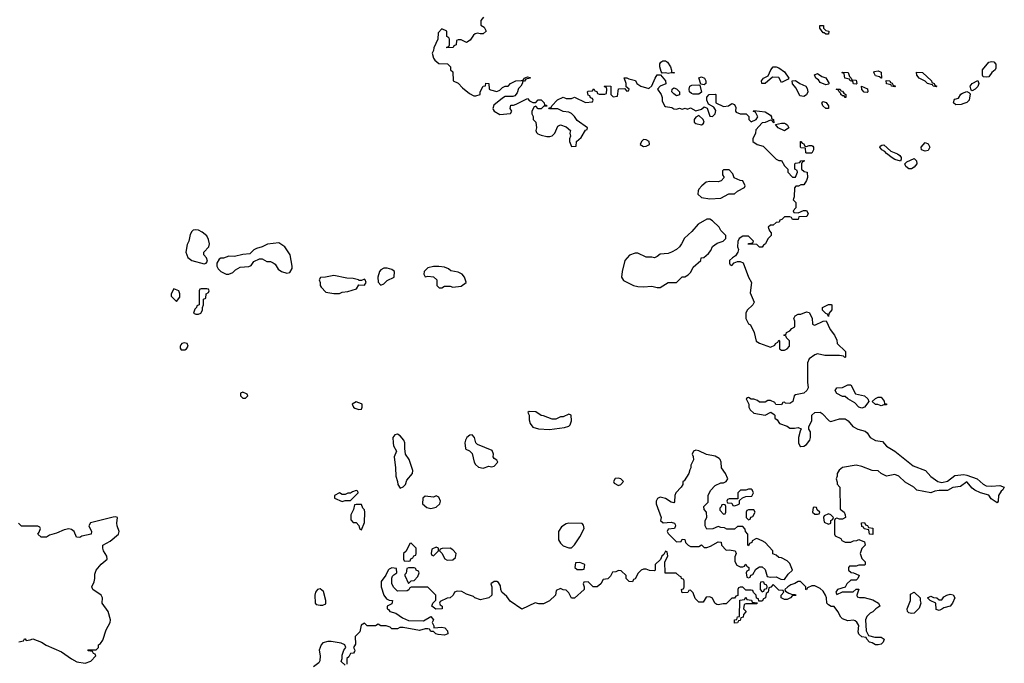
# Model space of a CAD drawing. Header units: inches. Extents: x 2601469 to 2753575, y 449403 to 582909.
# Tile 259 of 350: x 2681755 to 2688882, y 503836 to 508492. Entities that reach past the tile are written whole.
import ezdxf

# ---------------------------------------------------------------- set-up
doc = ezdxf.new("R2010")
doc.units = ezdxf.units.IN
doc.header["$MEASUREMENT"] = 0
doc.layers.add('C6580', color=7, linetype='Continuous')

msp = doc.modelspace()

# ---------------------------------------------------------------- linework, layer by layer
at = {"layer": 'C6580', "color": 4, "elevation": 4}
for points in [[(2685112, 508510), (2685092.7, 508487.3), (2685092.7, 508452.7), (2685116.9, 508436.9), (2685130.9, 508409.1), (2685110.7, 508389.3), (2685089.1, 508389.1), (2685070, 508395.3), (2685051.1, 508388.9), (2685039.6, 508380.4), (2685016.9, 508343.1), (2684990, 508328), (2684950, 508346), (2684930, 508346), (2684918, 508342), (2684914, 508310), (2684898, 508302), (2684894, 508290), (2684847.3, 508287.3), (2684847.3, 508292.7), (2684862, 508298), (2684866, 508310), (2684866, 508350), (2684862, 508362), (2684846, 508370), (2684846, 508410), (2684810, 508426), (2684783.6, 508396.4), (2684782, 508350), (2684752.7, 508287.3), (2684751.6, 508268.4), (2684742, 508250), (2684750, 508214), (2684759.6, 508199.6), (2684790, 508174), (2684852.7, 508172.7), (2684874, 508150), (2684874, 508130), (2684890, 508114), (2684894, 508050), (2684930, 508032), (2684959.6, 507999.6), (2685010, 507958), (2685042, 507942), (2685058, 507942), (2685088, 507952), (2685088, 507968), (2685098, 507990), (2685110, 508012), (2685126, 508014), (2685130, 508034), (2685152, 508030), (2685154, 507990), (2685163.6, 507983.6), (2685210, 507972), (2685230, 507982), (2685250, 508002), (2685270, 508011.3), (2685290, 508012), (2685308, 508030), (2685346, 508050), (2685387.3, 508052.7), (2685402, 508058), (2685406, 508070), (2685430, 508078), (2685450, 508074), (2685450, 508068.7), (2685418, 508062), (2685410, 508048), (2685394, 508046), (2685394, 508034), (2685382, 508010), (2685366, 507994), (2685356, 507964), (2685338, 507942), (2685323.6, 507936.4), (2685270, 507935.3), (2685250, 507924), (2685186, 507874), (2685178.8, 507850), (2685182, 507842), (2685190.7, 507830.7), (2685230, 507806), (2685307.3, 507812.7), (2685318, 507830), (2685306, 507850), (2685310, 507874), (2685330, 507874), (2685350, 507882), (2685430, 507922), (2685445.4, 507905.4), (2685470, 507892), (2685490, 507894), (2685508.4, 507911.6), (2685530, 507912), (2685552, 507890), (2685554, 507874), (2685566, 507874), (2685574, 507866), (2685550, 507866), (2685530, 507848), (2685508.4, 507848.4), (2685490, 507866), (2685478, 507862), (2685462, 507830), (2685462, 507810), (2685471.6, 507791.6), (2685472, 507770), (2685491.3, 507750), (2685496, 507710), (2685491.3, 507690), (2685496.9, 507676.9), (2685506.4, 507666.4), (2685530, 507656), (2685570, 507646), (2685593.6, 507646.4), (2685610, 507651.3), (2685628.7, 507670), (2685650, 507722), (2685670, 507732), (2685710, 507718), (2685742, 507690), (2685738, 507670), (2685742, 507650), (2685734, 507630), (2685734, 507610), (2685750, 507574), (2685782, 507578), (2685786, 507610), (2685820.4, 507639.6), (2685850, 507694), (2685862, 507698), (2685866, 507710), (2685790, 507764), (2685772, 507792), (2685750, 507814), (2685730, 507824), (2685688.9, 507828.9), (2685650, 507846), (2685590, 507846), (2685586, 507854), (2685602, 507858), (2685606, 507870), (2685647.3, 507912.7), (2685690, 507932), (2685710, 507922), (2685750, 507922), (2685770, 507932), (2685850, 507892), (2685902, 507898), (2685906, 507910), (2685902, 507922), (2685887.3, 507927.3), (2685882, 507942), (2685870, 507946), (2685866, 507970), (2685870, 507974), (2685902, 507978), (2685910, 507992), (2685918, 507978), (2685932.7, 507972.7), (2685938, 507958), (2685950, 507954), (2685990, 507954), (2686002, 507958), (2686006, 507990), (2686002, 508002), (2685987.3, 508007.3), (2685990, 508014), (2686034, 508010), (2686034, 507950), (2686050, 507934), (2686082, 507938), (2686088.4, 507991.6), (2686134, 507994), (2686150, 507974), (2686162, 507978), (2686166, 507990), (2686146, 508006), (2686146, 508030), (2686130, 508071.3), (2686150, 508071.3), (2686163.6, 508063.6), (2686211.6, 508051.6), (2686222, 508030), (2686250, 508012), (2686310, 507994), (2686330, 508014), (2686355.3, 508070), (2686370, 508092), (2686394, 508094), (2686430.8, 508050.8), (2686431.1, 508028.9), (2686392, 508010), (2686372, 507990), (2686398, 507950), (2686404.7, 507930), (2686405.4, 507905.4), (2686422, 507870), (2686430, 507864.7), (2686476, 507856), (2686490, 507846), (2686510, 507844.7), (2686530, 507851.3), (2686550, 507844.7), (2686571.3, 507851.3), (2686590, 507844.7), (2686610, 507854), (2686650, 507832), (2686690, 507844.7), (2686710, 507862), (2686732, 507852), (2686750, 507794), (2686770, 507792), (2686788, 507810), (2686794.6, 507834.6), (2686780.4, 507860.4), (2686742, 507882), (2686728.9, 507908.9), (2686728, 507932), (2686746, 507950), (2686790, 507954), (2686794, 507950), (2686794, 507890), (2686850, 507864.7), (2686886, 507870), (2686910, 507884.7), (2686930, 507878), (2686938, 507858), (2686936, 507830), (2686942, 507822), (2686970, 507810.8), (2687014, 507810), (2687032.7, 507792.7), (2687034, 507770), (2687050, 507754), (2687086, 507770), (2687098, 507790), (2687082, 507822), (2687067.3, 507827.3), (2687070, 507834), (2687150, 507824.7), (2687190, 507802), (2687198, 507790), (2687198, 507778), (2687212, 507770), (2687214, 507746), (2687206, 507750), (2687202, 507762), (2687190, 507766), (2687151.6, 507748.4), (2687130, 507746), (2687083.6, 507696.4), (2687082, 507670), (2687062, 507630), (2687062, 507610), (2687094, 507590), (2687136.9, 507576.9), (2687230, 507482), (2687250, 507474), (2687270, 507474), (2687290, 507434), (2687314, 507410), (2687314, 507390), (2687350, 507354), (2687370, 507354), (2687386, 507390), (2687382, 507402), (2687366, 507410), (2687366, 507450), (2687370, 507454), (2687402, 507458), (2687408.4, 507471.6), (2687432.7, 507472.7), (2687430, 507466), (2687418, 507462), (2687414, 507450), (2687414, 507410), (2687432.7, 507392.7), (2687454, 507390), (2687458, 507350), (2687450.9, 507329.1), (2687430, 507298), (2687410, 507298), (2687391.6, 507288.4), (2687372.7, 507287.3), (2687363.6, 507276.4), (2687362, 507210), (2687354, 507190), (2687374, 507170), (2687374, 507130), (2687354, 507110), (2687358, 507098), (2687390, 507094), (2687428.4, 507111.6), (2687450, 507112), (2687462, 507090), (2687451.6, 507068.4), (2687394, 507066), (2687390, 507046), (2687350, 507046), (2687342, 507062), (2687330, 507066), (2687290, 507066), (2687272.7, 507047.3), (2687258, 507042), (2687252.7, 507027.3), (2687230, 507026), (2687210, 507006), (2687190, 507006), (2687174, 506990), (2687183.6, 506963.6), (2687194, 506950), (2687194, 506930), (2687170, 506906), (2687154, 506870), (2687138, 506862), (2687130, 506846), (2687110, 506846), (2687090, 506866), (2687027.3, 506867.3), (2687030, 506874), (2687062, 506878), (2687066, 506890), (2687030, 506926), (2686990, 506926), (2686962, 506910), (2686952.7, 506887.3), (2686952, 506850), (2686958, 506830), (2686954, 506810), (2686936.9, 506783.1), (2686914, 506770), (2686894, 506750), (2686894, 506730), (2686898, 506718), (2686910, 506714), (2686927.3, 506732.7), (2686950, 506742), (2686970, 506742), (2686992.7, 506732.7), (2687031.3, 506630), (2687051.1, 506591.1), (2687043.6, 506516.4), (2687071, 506449), (2687062, 506430), (2687022, 506390), (2687012, 506370), (2687012, 506330), (2687031.6, 506291.6), (2687044.7, 506284.7), (2687071, 506230), (2687086.8, 506166.8), (2687110, 506151.3), (2687190, 506122), (2687222, 506138), (2687226, 506150), (2687242, 506158), (2687250, 506174), (2687254, 506170), (2687254, 506110), (2687270, 506102), (2687290, 506102), (2687310, 506112), (2687328, 506130), (2687328, 506170), (2687306, 506190), (2687302, 506202), (2687286, 506210), (2687302, 506218), (2687306, 506230), (2687330, 506242), (2687343.1, 506256.9), (2687366, 506270), (2687366, 506310), (2687358, 506330), (2687368, 506350), (2687390, 506362), (2687410, 506362), (2687450, 506378), (2687470, 506374), (2687491.6, 506331.6), (2687494, 506290), (2687503.6, 506283.6), (2687510, 506282), (2687570, 506312), (2687592.7, 506312.7), (2687622, 506250), (2687652, 506210), (2687670, 506174), (2687672, 506150), (2687731.6, 506091.6), (2687732, 506050), (2687728.4, 506048.4), (2687718, 506058), (2687690, 506062), (2687582, 506062), (2687530, 506075.3), (2687510, 506068), (2687470, 506038), (2687458, 506010), (2687458, 505870), (2687462, 505830), (2687452, 505810), (2687432, 505790), (2687370, 505778), (2687362, 505770), (2687350.7, 505729.3), (2687330, 505715.3), (2687298, 505718), (2687290, 505726), (2687278, 505722), (2687270, 505706), (2687228.4, 505708.4), (2687222, 505722), (2687190, 505738), (2687170, 505738), (2687150, 505726), (2687110, 505726), (2687096.4, 505736.4), (2687070, 505746), (2687050, 505746), (2687030, 505758), (2687023.6, 505756.4), (2687014, 505750), (2687034, 505710), (2687032, 505690), (2687042, 505670), (2687070, 505646), (2687150, 505632), (2687191.6, 505651.6), (2687216.9, 505636.9), (2687222, 505630), (2687222, 505610), (2687236.9, 505596.9), (2687254, 505570), (2687310, 505552), (2687330, 505538), (2687363.1, 505536.9), (2687390, 505542), (2687412.7, 505532.7), (2687403.6, 505516.4), (2687392, 505470), (2687392, 505430), (2687402, 505410), (2687410, 505404.7), (2687430, 505406), (2687450, 505418), (2687474, 505450), (2687479, 505470), (2687479, 505510), (2687466, 505530), (2687466, 505550), (2687488, 505590), (2687488, 505630), (2687510, 505651), (2687550, 505652), (2687563.6, 505643.6), (2687614, 505590), (2687625.4, 505585.4), (2687690, 505604.7), (2687730, 505604.7), (2687751.3, 505590), (2687784.7, 505550), (2687822, 505530), (2687875.5, 505515.5), (2687890, 505502.8), (2687910.7, 505470), (2687950, 505448.2), (2687999.8, 505439.8), (2688030, 505406), (2688090.6, 505370.6), (2688223.4, 505263.4), (2688310.4, 505230.4), (2688350, 505187.3), (2688402, 505150), (2688430, 505144.9), (2688470, 505154.8), (2688525.1, 505194.9), (2688590, 505201), (2688610, 505198), (2688684.7, 505170), (2688730, 505130.8), (2688750, 505120.7), (2688790, 505116.3), (2688850, 505122.8), (2688882, 505110), (2688871.3, 505090), (2688858.8, 505081.2), (2688838.8, 505050), (2688838, 505010), (2688830, 504998), (2688786.8, 505026.8), (2688770, 505053.2), (2688710, 505068.7), (2688669.3, 505089.3), (2688650, 505104), (2688610, 505148.7), (2688566, 505114), (2688510, 505107), (2688470, 505086.6), (2688410, 505086.6), (2688378.8, 505081.2), (2688350, 505068), (2688249.3, 505089.3), (2688228, 505110), (2688165.2, 505145.2), (2688118, 505190), (2688090, 505202), (2688028.9, 505188.9), (2687990, 505208), (2687970, 505228), (2687926, 505230), (2687850, 505259), (2687810, 505269), (2687710, 505253.2), (2687687.5, 505232.5), (2687671.3, 505210), (2687671.3, 505190), (2687664.7, 505170), (2687672.7, 505147.3), (2687672.7, 505132.7), (2687691.3, 505110), (2687694, 504950), (2687722, 504930), (2687731.3, 504910), (2687732, 504890), (2687710, 504878), (2687690, 504878), (2687670, 504886), (2687658, 504882), (2687654, 504870), (2687654, 504770), (2687658, 504758), (2687698, 504738), (2687705.4, 504725.4), (2687730, 504712), (2687770, 504712), (2687790, 504722), (2687815.3, 504724.7), (2687830, 504732), (2687870, 504714), (2687874, 504690), (2687850, 504666), (2687838, 504630), (2687850, 504594), (2687874, 504570), (2687874, 504550), (2687870, 504546), (2687830, 504546), (2687810, 504538), (2687762, 504538), (2687754, 504530), (2687754, 504510), (2687772.7, 504492.7), (2687791.6, 504491.6), (2687830, 504474), (2687832, 504470), (2687822, 504450), (2687810, 504438), (2687770, 504438), (2687742, 504410), (2687730, 504386), (2687674, 504370), (2687662, 504350), (2687670, 504334), (2687710, 504354), (2687787.3, 504352.7), (2687810, 504372), (2687830, 504372), (2687814, 504330), (2687818, 504318), (2687832.7, 504312.7), (2687868.7, 504311.3), (2687930, 504296), (2687972, 504270), (2687982, 504250), (2687952, 504230), (2687930, 504208), (2687910, 504198), (2687886.4, 504173.6), (2687878, 504150), (2687882, 504070), (2687898, 504038), (2687944.7, 504024.7), (2687990, 504024.7), (2688012, 504010), (2688004.7, 503990), (2687990, 503975.3), (2687970, 503969.2), (2687950, 503969.2), (2687924.7, 503984.7), (2687906, 503990), (2687886, 504010), (2687882, 504022), (2687850, 504028), (2687830, 504046), (2687824, 504064), (2687828.7, 504110), (2687814.6, 504134.6), (2687803.1, 504143.1), (2687790, 504148.7), (2687750, 504142), (2687710, 504158), (2687698, 504170), (2687678, 504210), (2687650, 504248), (2687630, 504248), (2687610, 504258), (2687598, 504270), (2687595.3, 504310), (2687588.7, 504330), (2687570, 504358), (2687550, 504378), (2687510, 504395.3), (2687490, 504395.3), (2687458, 504382), (2687450, 504368), (2687446, 504370), (2687446, 504390), (2687407.3, 504427.3), (2687390, 504428), (2687366.4, 504413.6), (2687336.9, 504403.1), (2687314, 504390), (2687294, 504370), (2687298, 504358), (2687323.6, 504343.6), (2687350, 504334), (2687370, 504334), (2687372, 504330), (2687370, 504326), (2687350, 504326), (2687334, 504310), (2687310, 504298), (2687290, 504298), (2687268, 504310), (2687266, 504330), (2687286, 504350), (2687282, 504362), (2687250, 504366), (2687210, 504406), (2687192.7, 504387.3), (2687178, 504382), (2687174, 504350), (2687158, 504342), (2687154, 504310), (2687138, 504302), (2687130, 504286), (2687106, 504286), (2687102, 504302), (2687087.3, 504307.3), (2687086, 504330), (2687067.3, 504347.3), (2687062, 504362), (2687050, 504366), (2687010, 504366), (2686990, 504386), (2686970, 504386), (2686958, 504382), (2686954, 504370), (2686952.7, 504327.3), (2686938, 504322), (2686930, 504306), (2686910, 504306), (2686870, 504266), (2686846, 504266), (2686810, 504258), (2686800.4, 504260.4), (2686786, 504270), (2686770, 504306), (2686750, 504318), (2686724.7, 504315.3), (2686702, 504278), (2686670, 504278), (2686644.7, 504304.7), (2686630, 504346), (2686610, 504366), (2686598, 504362), (2686591.6, 504348.4), (2686550, 504346), (2686546, 504370), (2686562, 504378), (2686566, 504390), (2686566, 504430), (2686562, 504442), (2686546, 504450), (2686542, 504462), (2686530, 504466), (2686507.3, 504487.3), (2686427.3, 504487.3), (2686426, 504570), (2686446, 504610), (2686442, 504642), (2686430, 504646), (2686418, 504622), (2686402, 504610), (2686392.7, 504587.3), (2686354, 504550), (2686354, 504510), (2686350, 504506), (2686312.7, 504507.3), (2686290, 504518), (2686270, 504518), (2686254, 504510), (2686231.6, 504488.4), (2686210, 504446), (2686198, 504442), (2686190, 504426), (2686167.3, 504427.3), (2686146, 504450), (2686146, 504470), (2686110, 504506), (2686090, 504508), (2686070, 504498), (2686045.4, 504494.6), (2686032.7, 504467.3), (2686012.7, 504447.3), (2685978, 504442), (2685962, 504410), (2685934, 504390), (2685906, 504390), (2685870, 504426), (2685838, 504422), (2685834, 504410), (2685842, 504390), (2685842, 504370), (2685770, 504306), (2685750, 504306), (2685730, 504346), (2685710, 504366), (2685688.4, 504368.4), (2685670, 504378), (2685638, 504362), (2685634, 504330), (2685590, 504288), (2685547.3, 504267.3), (2685512.7, 504267.3), (2685485.4, 504274.6), (2685390, 504228.7), (2685305.6, 504285.6), (2685280.4, 504320.4), (2685246, 504350), (2685238, 504370), (2685236.4, 504396.4), (2685220.4, 504420.4), (2685210, 504428), (2685190, 504428), (2685164.7, 504410), (2685172, 504390), (2685172, 504330), (2685150, 504309), (2685090, 504295.3), (2685050, 504308.7), (2685039, 504319), (2684990, 504335.3), (2684954.6, 504354.6), (2684922, 504358), (2684902, 504350), (2684892, 504330), (2684871.3, 504308.7), (2684850, 504308), (2684798, 504282), (2684794, 504270), (2684798, 504258), (2684814, 504250), (2684814, 504230), (2684768.4, 504228.4), (2684738, 504250), (2684746, 504270), (2684767.3, 504292.7), (2684768, 504330), (2684710, 504386), (2684590, 504386), (2684578, 504382), (2684572.7, 504367.3), (2684559.6, 504360.4), (2684490, 504358), (2684463.2, 504383.2), (2684448.9, 504411.1), (2684448.7, 504451.3), (2684454.6, 504465.4), (2684463.1, 504476.9), (2684486, 504490), (2684482, 504522), (2684450, 504526), (2684430, 504518), (2684422, 504510), (2684405.4, 504474.6), (2684371.6, 504428.4), (2684371.6, 504388.4), (2684391.3, 504330), (2684410, 504302), (2684430, 504292), (2684454, 504290), (2684450, 504266), (2684414, 504250), (2684414, 504230), (2684424.7, 504224.7), (2684434, 504210), (2684478, 504198), (2684526, 504166), (2684570, 504144.7), (2684678, 504142), (2684730, 504174), (2684751.3, 504151.3), (2684742, 504130), (2684752.7, 504107.3), (2684752.7, 504092.7), (2684810, 504097.3), (2684833.4, 504093.4), (2684852, 504070), (2684854, 504050), (2684830, 504039), (2684784, 504044), (2684768.4, 504048.4), (2684750, 504066), (2684730, 504066), (2684722, 504082), (2684710, 504086), (2684690, 504086), (2684650, 504074), (2684530, 504094), (2684506, 504094), (2684490, 504086), (2684450, 504086), (2684436.4, 504096.4), (2684407.3, 504107.3), (2684370, 504108), (2684350, 504118), (2684330, 504106), (2684270, 504106), (2684250, 504126), (2684227.5, 504112.5), (2684217.3, 504062.7), (2684184.7, 504030), (2684185.4, 503974.6), (2684172, 503950), (2684182, 503930), (2684179.6, 503920.4), (2684171.6, 503908.4), (2684150, 503906), (2684136.9, 503883.1), (2684122, 503870), (2684122, 503830)], [(2681750, 503992), (2681782, 503998), (2681790, 504014), (2681794, 504014), (2681802, 504002), (2681830, 504004.7), (2681850, 504014), (2681914, 503990), (2681946.8, 503966.8), (2682058.5, 503918.5), (2682130, 503867.3), (2682170, 503846.8), (2682230, 503838), (2682270, 503852), (2682306, 503890), (2682302, 503902), (2682290, 503906), (2682282, 503922), (2682250, 503926), (2682248, 503930), (2682250, 503934), (2682310, 503934), (2682326, 503950), (2682326, 503970), (2682340.4, 503979.6), (2682356, 504004), (2682382.4, 504077.6), (2682409.4, 504130), (2682412.3, 504150), (2682396.2, 504210), (2682352.7, 504270), (2682353.6, 504310), (2682344.5, 504330), (2682285.2, 504370), (2682278, 504390), (2682293.7, 504426.3), (2682299.7, 504450), (2682300.1, 504479.9), (2682309.3, 504510), (2682345.9, 504554.1), (2682389, 504590), (2682385.2, 504610), (2682362.7, 504650), (2682357.2, 504670), (2682358, 504690), (2682410, 504720.5), (2682471.6, 504770), (2682476.3, 504790), (2682460.5, 504830), (2682458, 504850), (2682462.7, 504890), (2682450, 504895.8), (2682432.7, 504892.7), (2682268, 504852), (2682256, 504830), (2682276, 504790), (2682272, 504770), (2682204.7, 504755.3), (2682190, 504746), (2682167.3, 504747.3), (2682148.7, 504790), (2682130, 504804), (2682110, 504809.3), (2682077.3, 504802.7), (2682022, 504778), (2681970, 504762), (2681950, 504748), (2681910, 504748), (2681886, 504770), (2681896.4, 504783.6), (2681906, 504810), (2681902, 504822), (2681887.3, 504827.3), (2681768.9, 504828.9), (2681746, 504850)], [(2684110, 503822), (2684082, 503850), (2684089, 503871), (2684090, 503894), (2684102, 503930), (2684115.3, 503950), (2684108, 503970), (2684082, 503982), (2684010, 503994), (2683985.3, 503994.7), (2683950, 503983.7), (2683936.3, 503970), (2683923.8, 503930), (2683930.7, 503889.3), (2683927.1, 503852.9), (2683919.8, 503840.2), (2683881, 503810)]]:
    msp.add_lwpolyline(points, dxfattribs=at)
for points in [[(2687590, 508388), (2687578, 508398), (2687570, 508398), (2687546, 508430), (2687546, 508450), (2687574, 508450), (2687574, 508430), (2687590, 508414), (2687612, 508410), (2687610, 508388)], [(2686490, 508106), (2686470, 508108), (2686450, 508102), (2686430, 508108), (2686406, 508106), (2686398, 508118), (2686388.4, 508151.6), (2686388.4, 508171.6), (2686396.4, 508183.6), (2686410, 508194), (2686430, 508194), (2686443.6, 508183.6), (2686464.7, 508150), (2686472.7, 508127.3), (2686472.7, 508112.7), (2686494, 508110)], [(2687270, 508038), (2687250, 508074), (2687204.9, 508075.1), (2687150, 508029.6), (2687128, 508030), (2687124, 508050), (2687139, 508070), (2687172.9, 508087.1), (2687192.3, 508130), (2687210, 508150.5), (2687230, 508150.6), (2687250, 508144), (2687290, 508116), (2687322, 508070), (2687318, 508062)], [(2688750, 508075.3), (2688730, 508078), (2688724, 508090), (2688724, 508130), (2688770, 508184), (2688790, 508190.7), (2688807.3, 508187.3), (2688820.7, 508170), (2688819.8, 508140.2), (2688816, 508130), (2688791.3, 508110), (2688770, 508079)], [(2686710, 508022), (2686686, 508026), (2686670, 508072), (2686690, 508078), (2686711.3, 508070), (2686722, 508050), (2686722, 508030)], [(2687590, 508022), (2687550, 508038), (2687537.2, 508057.2), (2687518, 508070), (2687507.3, 508092.7), (2687530, 508102), (2687562, 508082), (2687590.9, 508070.9), (2687614, 508030), (2687610, 508026)], [(2687810, 508026), (2687790, 508028), (2687786, 508046), (2687766, 508050), (2687762, 508062), (2687728.9, 508068.9), (2687722, 508102), (2687710, 508106), (2687707.3, 508112.7), (2687751.1, 508111.1), (2687762, 508082), (2687774, 508070), (2687778, 508058), (2687810, 508054), (2687814, 508030)], [(2687990, 508068.7), (2687978, 508078), (2687950, 508086), (2687938, 508110), (2687942, 508118), (2687970, 508122), (2687991.3, 508111.3), (2687994, 508070)], [(2688390, 508006), (2688366, 508010), (2688362, 508022), (2688326, 508030), (2688308.4, 508048.4), (2688266, 508070), (2688248, 508090), (2688247.3, 508112.7), (2688290.9, 508110.9), (2688354, 508050), (2688358, 508038), (2688374, 508030), (2688378, 508018), (2688394, 508010)], [(2686510, 507942), (2686490, 507955.3), (2686475.3, 507970), (2686478, 507990), (2686490, 507998), (2686510, 507991.3), (2686531.3, 507970), (2686530, 507948)], [(2686630, 507953.2), (2686617.2, 507957.2), (2686604, 507970), (2686601.2, 507990), (2686605.2, 508010), (2686620.9, 508019.1), (2686670, 508022), (2686678, 508018), (2686690, 507968), (2686670, 507954)], [(2687430, 507935.3), (2687402, 507942), (2687376, 507996), (2687349.1, 508029.1), (2687346, 508050), (2687370, 508051), (2687402, 508030), (2687446, 508010), (2687454.9, 507994.9), (2687460.7, 507970), (2687450, 507948.7)], [(2687730, 507928), (2687722, 507942), (2687710, 507942), (2687698, 507950), (2687698, 507958), (2687686, 507970), (2687682, 507982), (2687666, 507990), (2687694, 507990), (2687698, 507978), (2687710, 507974), (2687719.6, 507959.6), (2687734, 507950), (2687734, 507930)], [(2687890, 507966), (2687868.7, 507968.7), (2687850, 507986), (2687848, 508012), (2687891.1, 507991.1), (2687894, 507970)], [(2688090, 508006), (2688066, 508010), (2688062, 508022), (2688030, 508028), (2688027.3, 508052.7), (2688054, 508050), (2688058, 508038), (2688070, 508034), (2688078, 508018), (2688094, 508010)], [(2688650, 507978), (2688642, 507982), (2688635.3, 508010), (2688649.1, 508030.9), (2688690, 508052), (2688698, 508030), (2688690.9, 508009.1), (2688670, 507988.7)], [(2688530, 507875.3), (2688515.3, 507890), (2688518, 507910), (2688523.1, 507916.9), (2688550, 507924.7), (2688567.2, 507952.8), (2688579.5, 507960.5), (2688611.6, 507971.6), (2688626.4, 507966.4), (2688636, 507956), (2688627.3, 507910), (2688610, 507892.7), (2688590, 507886), (2688570, 507878)], [(2687590, 507849.2), (2687569.6, 507869.6), (2687561.2, 507890), (2687563.7, 507896.3), (2687570, 507901), (2687592.7, 507892.7), (2687610.7, 507870), (2687610, 507849.2)], [(2686670, 507798), (2686650, 507788), (2686638, 507770), (2686638, 507750), (2686650, 507741), (2686690, 507731.3), (2686702, 507738), (2686708.7, 507750), (2686702, 507770)], [(2687290, 507689), (2687246, 507710), (2687226, 507734), (2687270, 507744.7), (2687290, 507744.7), (2687299.8, 507739.8), (2687312, 507730), (2687322, 507710)], [(2686270, 507625.2), (2686254.8, 507610), (2686247.3, 507590), (2686270, 507574.8), (2686290, 507577.3), (2686310, 507587.3), (2686313.2, 507590), (2686311.6, 507611.6), (2686290, 507622.7)], [(2687450, 507574), (2687470, 507582), (2687490, 507582), (2687496.9, 507576.9), (2687502, 507570), (2687502, 507550), (2687490, 507526), (2687450, 507526), (2687446, 507530), (2687442, 507562), (2687410, 507566), (2687406, 507570), (2687406, 507610), (2687410, 507612), (2687418, 507598), (2687430, 507594), (2687438, 507578)], [(2688130, 507469), (2688090, 507481.2), (2688070, 507493.2), (2688030, 507524), (2688018.4, 507538.4), (2687995.3, 507550), (2687982, 507570), (2687983.1, 507576.9), (2687995.3, 507584.7), (2688010, 507586), (2688061.4, 507541.4), (2688110, 507521), (2688124.7, 507510), (2688134.4, 507494.4), (2688136, 507484)], [(2688310, 507540.9), (2688282, 507550), (2688281.2, 507570), (2688310, 507602.8), (2688330, 507594.8), (2688342, 507570), (2688330, 507546)], [(2688210, 507412), (2688190, 507412.7), (2688169.5, 507429.5), (2688162, 507450), (2688176.5, 507463.5), (2688230, 507487.3), (2688247.3, 507470), (2688248, 507450), (2688230, 507424.5)], [(2686890, 507406), (2686850, 507406), (2686842, 507398), (2686842, 507370), (2686854, 507350), (2686832.7, 507327.3), (2686810, 507318), (2686750, 507322), (2686723.6, 507316.4), (2686692, 507290), (2686670, 507266), (2686665.4, 507254.6), (2686664.7, 507230), (2686690, 507204.7), (2686750, 507196), (2686830, 507202), (2686888.9, 507231.1), (2686930, 507232), (2686950, 507252), (2687002, 507278), (2687006, 507290), (2686990, 507326), (2686970, 507328), (2686927.3, 507347.3), (2686916.4, 507376.4)], [(2686750, 507048), (2686730, 507048), (2686666.4, 507013.6), (2686621.4, 506958.6), (2686567.5, 506912.5), (2686546, 506870), (2686530.4, 506849.6), (2686510, 506829.2), (2686472, 506810), (2686450, 506801.2), (2686390, 506795.3), (2686370, 506778), (2686350, 506769), (2686330, 506775.3), (2686290, 506775.3), (2686230, 506802), (2686210, 506804), (2686170, 506789), (2686136, 506750), (2686116, 506670), (2686111, 506630), (2686126.2, 506606.2), (2686198, 506570), (2686230, 506562.4), (2686270, 506559.3), (2686330, 506564.9), (2686370, 506554.8), (2686390, 506554.8), (2686410, 506566), (2686450, 506591), (2686510, 506592), (2686550, 506631.3), (2686570, 506632), (2686594.6, 506645.4), (2686613.6, 506666.4), (2686630, 506702), (2686686, 506750), (2686688, 506770), (2686708, 506772), (2686740.4, 506799.6), (2686758, 506822), (2686770, 506851.3), (2686804.7, 506875.3), (2686846, 506890), (2686866, 506910), (2686866, 506930), (2686830, 506968), (2686818, 506990), (2686770, 507038)], [(2683030, 506972.7), (2683010.7, 506969.3), (2683000.5, 506959.5), (2682990, 506938), (2682978.8, 506890), (2682966.8, 506866.8), (2682958, 506810), (2682971.6, 506771.6), (2683002, 506750), (2683090, 506726), (2683106, 506730), (2683115.3, 506744.7), (2683108, 506770), (2683088, 506790), (2683088, 506810), (2683124, 506850), (2683129, 506870), (2683122, 506902), (2683109.3, 506929.3), (2683075.9, 506955.9), (2683050, 506969.3)], [(2683630, 506878), (2683550, 506868), (2683511.1, 506848.9), (2683470, 506838), (2683450, 506828), (2683422, 506798), (2683370, 506794), (2683310, 506779), (2683270, 506782), (2683230, 506768), (2683210, 506768), (2683199.6, 506760.4), (2683182, 506730), (2683182, 506710), (2683192, 506690), (2683212, 506670), (2683250, 506651.3), (2683270, 506651.3), (2683298, 506662), (2683316.4, 506683.6), (2683350, 506702), (2683414.6, 506705.4), (2683430, 506714), (2683450, 506742), (2683490, 506762), (2683510, 506762), (2683543.6, 506743.6), (2683570, 506742), (2683590, 506734), (2683603.6, 506723.6), (2683627.1, 506687.1), (2683650, 506671.3), (2683690, 506658), (2683710, 506662), (2683728.4, 506691.6), (2683728.7, 506710), (2683713.2, 506790), (2683675.3, 506850)], [(2684750, 506706.6), (2684710, 506698), (2684684, 506670), (2684681, 506650), (2684690, 506632), (2684710, 506636), (2684750, 506631), (2684774, 506610), (2684774, 506570), (2684792.7, 506552.7), (2684810, 506552), (2684830, 506564.7), (2684870, 506564.7), (2684890, 506556), (2684950, 506564.7), (2684986, 506590), (2684986, 506594), (2684974, 506630), (2684959, 506650), (2684930, 506665.2), (2684875.3, 506675.3), (2684858, 506690), (2684830, 506701.2), (2684790, 506706)], [(2684030, 506642), (2683968.4, 506628.4), (2683932.7, 506627.3), (2683922, 506610), (2683931.3, 506591.3), (2683931.3, 506570), (2683936.9, 506556.9), (2683970, 506521), (2684029.3, 506510.7), (2684069.2, 506510.8), (2684090, 506521), (2684130, 506526), (2684194, 506546), (2684210, 506574), (2684250, 506572), (2684262, 506590), (2684255.3, 506610), (2684250, 506614), (2684230, 506606), (2684210, 506606), (2684208, 506610), (2684170, 506620.9), (2684122.9, 506622.9)], [(2684415.3, 506695.3), (2684390, 506694.5), (2684370, 506682.7), (2684360.5, 506670), (2684346.8, 506630), (2684350, 506594), (2684370, 506572), (2684390, 506582), (2684414.6, 506605.4), (2684466, 506630), (2684468.7, 506670), (2684450, 506684)], [(2682870, 506546), (2682852, 506510), (2682852.7, 506492.7), (2682890, 506454), (2682915.3, 506484.7), (2682915.3, 506510), (2682908, 506530)], [(2683110, 506546), (2683070, 506546), (2683058, 506542), (2683054, 506530), (2683054, 506430), (2683038, 506422), (2683034, 506410), (2683022, 506398), (2683014, 506370), (2683030, 506362), (2683050, 506362), (2683066, 506370), (2683078, 506390), (2683078, 506410), (2683086, 506430), (2683086, 506470), (2683102, 506478), (2683106, 506510), (2683122, 506518), (2683126, 506530), (2683122, 506542)], [(2687610, 506346), (2687602, 506362), (2687590, 506366), (2687566, 506390), (2687566, 506410), (2687610, 506432), (2687630, 506432), (2687634, 506430), (2687632.7, 506392.7), (2687612.7, 506367.3)], [(2682946, 506154), (2682930, 506148.7), (2682920.7, 506139.3), (2682916, 506130), (2682916.9, 506116.9), (2682924.5, 506104.5), (2682950, 506104.9), (2682962, 506110), (2682974, 506130), (2682968.7, 506148.7)], [(2687850, 505682), (2687830, 505688), (2687800.4, 505720.4), (2687748.4, 505748.4), (2687730, 505766), (2687710, 505766), (2687670, 505788), (2687658, 505810), (2687668.7, 505830), (2687710, 505832), (2687748.9, 505851.1), (2687770, 505851.3), (2687805.4, 505785.4), (2687870, 505771.3), (2687894, 505750), (2687902, 505730), (2687870, 505689)], [(2683370, 505798), (2683354, 505790), (2683354, 505770), (2683370, 505754), (2683390, 505754), (2683406, 505770), (2683402, 505782)], [(2684190, 505728.7), (2684162, 505710), (2684172, 505690), (2684182, 505682), (2684210, 505672), (2684230, 505674), (2684234, 505690), (2684234, 505710), (2684230, 505714)], [(2687990, 505698), (2687967.3, 505707.3), (2687948.7, 505708.7), (2687926, 505730), (2687948.7, 505751.3), (2687970, 505762), (2687990, 505762), (2688011.3, 505731.3), (2688014, 505714), (2688030, 505712), (2688030, 505706), (2688010, 505706)], [(2685442, 505658), (2685434, 505650), (2685442, 505630), (2685443.6, 505596.4), (2685451, 505571), (2685470, 505544.7), (2685510, 505531.3), (2685590, 505527.3), (2685698, 505542), (2685730, 505552), (2685739, 505561), (2685748.7, 505590), (2685746, 505630), (2685730, 505638), (2685690, 505618), (2685670, 505618), (2685636.9, 505603.1), (2685610, 505602), (2685547.3, 505627.3), (2685530, 505628), (2685490, 505654)], [(2684490, 505492.7), (2684470, 505488.7), (2684456, 505470), (2684458, 505430), (2684462, 505410), (2684482, 505370), (2684466, 505330), (2684476, 505250), (2684478, 505190), (2684491.1, 505151.1), (2684492, 505130), (2684510, 505102), (2684530, 505112), (2684548, 505130), (2684558, 505162), (2684598, 505210), (2684602, 505230), (2684575.3, 505310), (2684548.4, 505348.4), (2684542, 505390), (2684542, 505430), (2684535.3, 505450), (2684510, 505482)], [(2685030, 505488), (2685012.7, 505487.3), (2684991.6, 505468.4), (2684982, 505450), (2684978, 505430), (2684982, 505390), (2684984.7, 505384.7), (2685010, 505374), (2685030, 505354), (2685046, 505290), (2685055.3, 505275.3), (2685076, 505256), (2685110, 505246.8), (2685150, 505261), (2685170, 505258), (2685190, 505262), (2685215.3, 505290), (2685210, 505306), (2685190, 505318), (2685182, 505330), (2685184, 505350), (2685175.5, 505375.5), (2685070, 505418), (2685058, 505430), (2685048, 505470)], [(2686650, 505379), (2686632, 505370), (2686622, 505350), (2686631.1, 505331.1), (2686632, 505308), (2686614, 505270), (2686614, 505250), (2686604.7, 505235.3), (2686598, 505210), (2686564.7, 505155.3), (2686554, 505150), (2686554, 505130), (2686542, 505110), (2686504.7, 505070), (2686498, 505050), (2686495.3, 505004.7), (2686490, 504998), (2686470, 505002), (2686430, 505028.7), (2686390, 505038), (2686371.6, 505028.4), (2686362, 505010), (2686362, 504990), (2686398, 504890), (2686394, 504870), (2686412.7, 504852.7), (2686470, 504858), (2686494, 504850), (2686499.6, 504839.6), (2686502, 504830), (2686494, 504810), (2686450, 504806), (2686442, 504790), (2686450, 504774), (2686510, 504714), (2686542, 504718), (2686550, 504734), (2686570, 504732), (2686574, 504710), (2686594, 504690), (2686610, 504682), (2686670, 504682), (2686690, 504694), (2686710, 504674), (2686730, 504674), (2686756.4, 504683.6), (2686810, 504714), (2686832.7, 504712.7), (2686834, 504690), (2686870, 504654), (2686890, 504658), (2686934, 504650), (2686942, 504630), (2686932.7, 504607.3), (2686932.7, 504572.7), (2686945.4, 504545.4), (2686970, 504534), (2686990, 504534), (2687002, 504538), (2687010, 504552), (2687018, 504538), (2687034, 504530), (2687034, 504510), (2687018, 504502), (2687014, 504490), (2687018, 504458), (2687030, 504454), (2687042, 504458), (2687047.3, 504472.7), (2687062, 504478), (2687083.1, 504516.9), (2687110, 504534), (2687130, 504534), (2687150, 504514), (2687164.7, 504464.7), (2687190, 504458), (2687230, 504462), (2687263.6, 504443.6), (2687290, 504442), (2687318, 504482), (2687348, 504510), (2687330, 504558), (2687310, 504578), (2687270, 504598), (2687250, 504602), (2687230, 504618), (2687207.3, 504627.3), (2687206, 504650), (2687150, 504708.7), (2687130, 504722), (2687090, 504738), (2687083.6, 504736.4), (2687058, 504722), (2687054, 504710), (2687038, 504702), (2687030, 504686), (2687026, 504690), (2687026, 504770), (2687008.4, 504788.4), (2687007.3, 504807.3), (2686990, 504826), (2686950, 504826), (2686930, 504806), (2686872.7, 504807.3), (2686856.4, 504816.4), (2686830, 504818), (2686810, 504826), (2686771.6, 504808.4), (2686730, 504806), (2686718, 504830), (2686718, 504870), (2686728, 504890), (2686726, 504930), (2686708.4, 504948.4), (2686708, 504970), (2686738, 505002), (2686738, 505050), (2686754.6, 505085.4), (2686790, 505122), (2686830, 505142), (2686850, 505142), (2686870, 505152), (2686882, 505170), (2686864, 505210), (2686836, 505250), (2686831.9, 505291.9), (2686825.2, 505310), (2686817.2, 505317.2), (2686790, 505335.1), (2686726.8, 505346.8), (2686670, 505374)], [(2686090, 505175.3), (2686066, 505174), (2686054, 505150), (2686058, 505138), (2686090, 505122), (2686106, 505130), (2686126, 505150), (2686106, 505170)], [(2684190, 505086), (2684163.6, 505076.4), (2684150, 505066), (2684130, 505066), (2684110, 505058), (2684090, 505058), (2684070, 505068), (2684034, 505050), (2684034, 505030), (2684090, 505006), (2684110, 505014), (2684150, 505014), (2684206, 505070), (2684202, 505082)], [(2687050, 505095.3), (2687030, 505095.3), (2687010, 505088), (2686972.7, 505087.3), (2686954, 505070), (2686954, 505026), (2686890, 505026), (2686878, 505022), (2686874, 505010), (2686878, 504998), (2686910, 504994), (2686918, 504978), (2686930, 504974), (2686950, 504982), (2686966, 504990), (2686966, 505014), (2686987.3, 505032.7), (2687010, 505042), (2687054.6, 505045.4), (2687066, 505070), (2687058, 505090)], [(2684770, 505048), (2684750, 505039), (2684690, 505046), (2684674, 505030), (2684672, 504990), (2684702, 504962), (2684730, 504954.8), (2684770, 504965.5), (2684797.2, 504990), (2684801.2, 505010), (2684790, 505038)], [(2684230, 504986), (2684190, 504986), (2684178, 504982), (2684171.6, 504948.4), (2684152, 504910), (2684152.7, 504872.7), (2684170, 504854), (2684190, 504854), (2684210, 504834), (2684214, 504810), (2684230, 504802), (2684250, 504854), (2684254, 504930), (2684250, 504946), (2684238, 504958)], [(2686850, 504986), (2686838, 504982), (2686832.7, 504967.3), (2686822, 504958), (2686823.6, 504943.6), (2686850, 504914), (2686862, 504918), (2686866, 504930), (2686866, 504970), (2686862, 504982)], [(2687070, 504946), (2687030, 504946), (2687018, 504942), (2687014, 504930), (2687014, 504890), (2687030, 504874), (2687042, 504878), (2687047.3, 504892.7), (2687062, 504898), (2687078, 504930)], [(2687510, 504966), (2687498, 504962), (2687494, 504930), (2687510, 504914), (2687530, 504914), (2687542, 504918), (2687546, 504930), (2687527.3, 504947.3), (2687522, 504962)], [(2687610, 504918), (2687578, 504902), (2687574, 504890), (2687578, 504858), (2687610, 504842), (2687626, 504850), (2687626, 504870), (2687642, 504878), (2687646, 504890), (2687626, 504910)], [(2687930, 504768), (2687906, 504770), (2687902, 504802), (2687868.4, 504808.4), (2687862, 504822), (2687850, 504826), (2687848.9, 504851.1), (2687870, 504854), (2687878, 504838), (2687892.7, 504832.7), (2687898, 504818), (2687930, 504814)], [(2685730, 504849), (2685710, 504845.2), (2685676.8, 504823.2), (2685656, 504790), (2685656, 504730), (2685670, 504704.7), (2685690, 504686), (2685730, 504671.3), (2685750, 504672), (2685770, 504692), (2685809, 504750), (2685842, 504810), (2685836.4, 504836.4), (2685827.3, 504847.3)], [(2684590, 504706), (2684578, 504702), (2684552.7, 504647.3), (2684534, 504630), (2684534, 504590), (2684538, 504578), (2684570, 504574), (2684582, 504578), (2684587.3, 504592.7), (2684602, 504598), (2684607.3, 504612.7), (2684622, 504618), (2684626, 504630), (2684626, 504670)], [(2684770, 504675.3), (2684738, 504662), (2684734, 504630), (2684738, 504618), (2684750, 504614), (2684786, 504650), (2684786, 504670)], [(2684870, 504668.7), (2684812.7, 504667.3), (2684798, 504662), (2684794, 504650), (2684811.6, 504631.6), (2684831.6, 504591.6), (2684850, 504582), (2684890, 504584.7), (2684910, 504602), (2684914, 504630), (2684890, 504658)], [(2684610, 504526), (2684570, 504526), (2684558, 504522), (2684551.6, 504488.4), (2684542, 504478), (2684542, 504470), (2684570, 504414), (2684588.4, 504431.6), (2684610, 504434), (2684636.4, 504463.6), (2684646, 504490), (2684642, 504502), (2684626, 504510), (2684622, 504522)], [(2685810, 504566), (2685778, 504562), (2685774, 504530), (2685790, 504514), (2685830, 504514), (2685842, 504518), (2685846, 504550)], [(2687130, 504426), (2687118, 504422), (2687114, 504410), (2687114, 504370), (2687130, 504354), (2687142, 504358), (2687147.3, 504372.7), (2687162, 504378), (2687166, 504390), (2687162, 504402), (2687147.3, 504407.3), (2687142, 504422)], [(2683930, 504375.3), (2683910, 504368.7), (2683896, 504350), (2683890.8, 504330), (2683894.8, 504270), (2683902, 504262), (2683930, 504255.5), (2683950, 504256.3), (2683970, 504266), (2683971.5, 504291.5), (2683954.5, 504354.5)], [(2686930, 504126), (2686928, 504150), (2686946, 504154), (2686950, 504172), (2686966, 504174), (2686967.3, 504292.7), (2687002, 504298), (2687010, 504314), (2687018, 504298), (2687052.7, 504292.7), (2687058, 504278), (2687094, 504274), (2687090, 504266), (2687010, 504266), (2686998, 504262), (2686994, 504230), (2687012, 504212), (2687011.6, 504208.4), (2686994, 504190), (2686991.1, 504168.9), (2686974, 504166), (2686970, 504146), (2686958, 504142), (2686950, 504128)], [(2688210, 504195.3), (2688190, 504202), (2688182, 504210), (2688179, 504230), (2688202, 504290), (2688204, 504336), (2688230, 504351.3), (2688274, 504310), (2688272, 504290), (2688278, 504270), (2688265.4, 504234.6), (2688230, 504198)], [(2688410, 504218), (2688390, 504226), (2688386, 504270), (2688346, 504290), (2688326, 504310), (2688350, 504322), (2688370, 504312), (2688394, 504310), (2688410, 504294), (2688430, 504294), (2688443.1, 504316.9), (2688466, 504330), (2688490, 504336), (2688510.9, 504330.9), (2688524.7, 504310), (2688506, 504270), (2688491, 504250), (2688443.6, 504236.4), (2688430, 504228)]]:
    msp.add_lwpolyline(points, close=True, dxfattribs=at)

doc.saveas('drawing.dxf')
